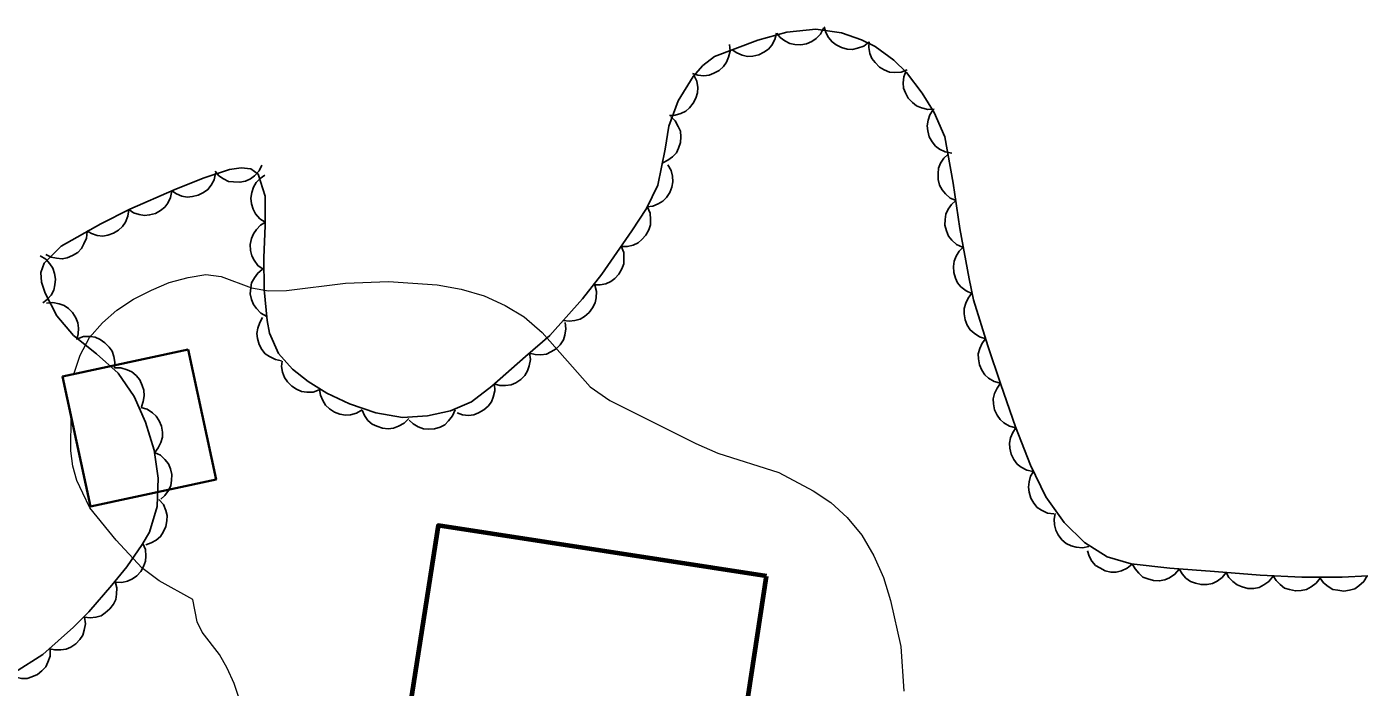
# Model space of a CAD drawing. Extents: x 356765 to 358572, y 5103174 to 5104650.
# Drawn here: x 357647.43 to 357690.15, y 5104013.54 to 5104034.57 of the extents above; entities that cross this region are included whole.
import ezdxf

# ---------------------------------------------------------------- set-up
doc = ezdxf.new("R2010")
doc.units = 0
doc.header["$LTSCALE"] = 0.6
doc.linetypes.add('DOT_DASHED', pattern=[7.7, 5, -1.2, 0.3, -1.2])
for name, color, linetype, lineweight in [('2', 7, 'Continuous', 13), ('31', 7, 'Continuous', 70), ('44', 7, 'Continuous', 25)]:
    doc.layers.add(name, color=color, linetype=linetype, lineweight=lineweight)

msp = doc.modelspace()

# ---------------------------------------------------------------- linework, layer by layer
at = {"layer": '2'}
for points in [[(357648.93, 5104023.51), (357649.13, 5104024.12), (357649.43, 5104024.68), (357649.84, 5104025.15), (357650.3, 5104025.55), (357650.83, 5104025.9), (357651.4, 5104026.19), (357651.97, 5104026.43), (357652.57, 5104026.59), (357653.13, 5104026.68), (357653.62, 5104026.62), (357654.59, 5104026.26), (357655.13, 5104026.16), (357655.71, 5104026.18), (357657.58, 5104026.41), (357658.96, 5104026.46), (357660.51, 5104026.36), (357661.27, 5104026.22), (357662, 5104026.01), (357662.67, 5104025.7), (357663.28, 5104025.34), (357663.85, 5104024.84), (357665.38, 5104023.11), (357666.01, 5104022.67), (357668.75, 5104021.3), (357669.45, 5104021), (357671.4, 5104020.38), (357672.49, 5104019.8), (357673.05, 5104019.43), (357673.57, 5104018.95), (357674.04, 5104018.38), (357674.42, 5104017.73), (357674.73, 5104017.04), (357674.95, 5104016.3), (357675.28, 5104014.84), (357675.38, 5104013.42)], [(357654.23, 5104013.09), (357654.04, 5104013.66), (357653.81, 5104014.15), (357653.57, 5104014.58), (357653.02, 5104015.3), (357652.86, 5104015.62), (357652.72, 5104016.34), (357651.65, 5104016.93), (357651.09, 5104017.34), (357650.28, 5104018.23), (357649.44, 5104019.25), (357649.21, 5104019.72), (357649.02, 5104020.13), (357648.9, 5104020.58), (357648.83, 5104021.07), (357648.84, 5104022.19)]]:
    msp.add_lwpolyline(points, dxfattribs=at)
at = {"layer": '31', "lineweight": 35}
msp.add_lwpolyline([(357652.57, 5104024.3), (357653.46, 5104020.16), (357649.46, 5104019.3), (357648.57, 5104023.44), (357652.57, 5104024.3)], close=True, dxfattribs=at)
at = {"layer": '31'}
msp.add_lwpolyline([(357671, 5104017.08), (357660.54, 5104018.69), (357659.23, 5104010.34), (357662.71, 5104009.8), (357662.36, 5104007.63), (357669.4, 5104006.57), (357671, 5104017.08)], close=True, dxfattribs=at)
at = {"layer": '44', "linetype": 'DOT_DASHED'}
msp.add_lwpolyline([(357690.17, 5104017.09), (357689.35, 5104017.05), (357688.06, 5104017.05), (357686.73, 5104017.11), (357685.28, 5104017.23), (357683.86, 5104017.33), (357682.62, 5104017.47), (357681.86, 5104017.7), (357681.14, 5104018.15), (357680.49, 5104018.79), (357679.9, 5104019.61), (357679.42, 5104020.61), (357678.94, 5104021.83), (357678.47, 5104023.18), (357678.06, 5104024.41), (357677.6, 5104025.88), (357677.46, 5104026.55), (357677.16, 5104028.15), (357676.95, 5104029.59), (357676.68, 5104031.07), (357676.34, 5104031.84), (357675.96, 5104032.46), (357675.46, 5104033.12), (357675.06, 5104033.51), (357674.47, 5104033.94), (357674.03, 5104034.16), (357673.39, 5104034.38), (357672.57, 5104034.5), (357671.65, 5104034.4), (357670.73, 5104034.15), (357669.34, 5104033.63), (357668.97, 5104033.34), (357668.67, 5104032.99), (357668.19, 5104032.21), (357667.89, 5104031.41), (357667.77, 5104030.67), (357667.54, 5104029.53), (357667.18, 5104028.79), (357666.71, 5104028.07), (357665.75, 5104026.69), (357665.14, 5104025.91), (357664.1, 5104024.74), (357663.32, 5104024.07), (357662.25, 5104023.13), (357661.6, 5104022.63), (357660.93, 5104022.34), (357660.2, 5104022.18), (357659.4, 5104022.13), (357658.55, 5104022.28), (357658.55, 5104022.28), (357657.71, 5104022.57), (357656.99, 5104022.91), (357656.4, 5104023.28), (357655.9, 5104023.67), (357655.45, 5104024.17), (357655.16, 5104024.82), (357655.09, 5104025.22), (357654.99, 5104026.21), (357654.98, 5104027.23), (357655.03, 5104028.23), (357655.02, 5104029.18), (357654.8, 5104029.88), (357654.57, 5104030.05), (357654.26, 5104030.08), (357653.89, 5104030.03), (357653.05, 5104029.75), (357652.12, 5104029.38), (357650.71, 5104028.76), (357649.79, 5104028.3), (357648.52, 5104027.59), (357647.98, 5104027.05), (357647.88, 5104026.75), (357647.9, 5104026.44), (357648.01, 5104026.09), (357648.39, 5104025.37), (357648.92, 5104024.74), (357649.65, 5104024.16), (357650.34, 5104023.54), (357650.85, 5104022.8), (357651.21, 5104021.98), (357651.49, 5104021.09), (357651.61, 5104020.2), (357651.58, 5104019.3), (357651.34, 5104018.48), (357651.11, 5104018.09), (357650.62, 5104017.38), (357650.14, 5104016.79), (357649.41, 5104015.94), (357648.92, 5104015.46), (357647.94, 5104014.59), (357647.04, 5104014.01)], dxfattribs=at)
at = {"layer": '44'}
for points in [[(357671.32, 5104034.37), (357671.27, 5104034.17), (357671.17, 5104033.99), (357671.07, 5104033.86), (357670.92, 5104033.76), (357670.76, 5104033.68), (357670.57, 5104033.64), (357670.4, 5104033.63), (357670.23, 5104033.67), (357670.06, 5104033.74), (357669.91, 5104033.84)], [(357672.82, 5104034.53), (357672.72, 5104034.34), (357672.58, 5104034.2), (357672.45, 5104034.1), (357672.28, 5104034.03), (357672.1, 5104034), (357671.91, 5104034.01), (357671.75, 5104034.04), (357671.59, 5104034.12), (357671.44, 5104034.23), (357671.33, 5104034.37)], [(357674.26, 5104034.08), (357674.1, 5104033.95), (357673.9, 5104033.89), (357673.74, 5104033.85), (357673.57, 5104033.86), (357673.39, 5104033.91), (357673.22, 5104034), (357673.09, 5104034.09), (357672.98, 5104034.23), (357672.89, 5104034.39), (357672.84, 5104034.57)], [(357669.82, 5104034.01), (357669.84, 5104033.8), (357669.79, 5104033.6), (357669.73, 5104033.45), (357669.63, 5104033.31), (357669.49, 5104033.18), (357669.32, 5104033.09), (357669.17, 5104033.03), (357669, 5104033.01), (357668.81, 5104033.03), (357668.64, 5104033.08)], [(357675.48, 5104033.2), (357675.29, 5104033.13), (357675.08, 5104033.12), (357674.92, 5104033.13), (357674.75, 5104033.2), (357674.6, 5104033.29), (357674.46, 5104033.43), (357674.36, 5104033.56), (357674.3, 5104033.72), (357674.26, 5104033.91), (357674.27, 5104034.09)], [(357676.34, 5104031.95), (357676.14, 5104031.94), (357675.94, 5104031.99), (357675.78, 5104032.05), (357675.65, 5104032.16), (357675.52, 5104032.3), (357675.43, 5104032.47), (357675.37, 5104032.62), (357675.36, 5104032.79), (357675.38, 5104032.98), (357675.44, 5104033.15)], [(357668.69, 5104033.03), (357668.78, 5104032.84), (357668.81, 5104032.64), (357668.8, 5104032.47), (357668.75, 5104032.3), (357668.67, 5104032.14), (357668.55, 5104031.99), (357668.43, 5104031.88), (357668.27, 5104031.81), (357668.09, 5104031.76), (357667.91, 5104031.75)], [(357676.91, 5104030.55), (357676.7, 5104030.59), (357676.52, 5104030.68), (357676.39, 5104030.77), (357676.28, 5104030.91), (357676.19, 5104031.07), (357676.14, 5104031.26), (357676.12, 5104031.42), (357676.15, 5104031.6), (357676.21, 5104031.77), (357676.3, 5104031.92)], [(357667.94, 5104031.72), (357668.09, 5104031.58), (357668.19, 5104031.4), (357668.26, 5104031.25), (357668.27, 5104031.07), (357668.26, 5104030.89), (357668.2, 5104030.71), (357668.13, 5104030.56), (357668.01, 5104030.43), (357667.86, 5104030.32), (357667.7, 5104030.24)], [(357654.92, 5104030.17), (357654.83, 5104029.98), (357654.69, 5104029.83), (357654.56, 5104029.73), (357654.4, 5104029.66), (357654.22, 5104029.62), (357654.02, 5104029.63), (357653.86, 5104029.65), (357653.7, 5104029.73), (357653.55, 5104029.83), (357653.43, 5104029.97)], [(357667.86, 5104030.18), (357667.96, 5104030), (357668.01, 5104029.81), (357668.02, 5104029.64), (357667.99, 5104029.47), (357667.92, 5104029.3), (357667.81, 5104029.14), (357667.7, 5104029.02), (357667.55, 5104028.93), (357667.38, 5104028.86), (357667.2, 5104028.84)], [(357677.05, 5104029.04), (357676.86, 5104029.12), (357676.71, 5104029.25), (357676.6, 5104029.38), (357676.52, 5104029.53), (357676.47, 5104029.71), (357676.47, 5104029.9), (357676.48, 5104030.07), (357676.55, 5104030.23), (357676.65, 5104030.39), (357676.78, 5104030.51)], [(357653.44, 5104029.91), (357653.4, 5104029.7), (357653.3, 5104029.53), (357653.2, 5104029.39), (357653.06, 5104029.29), (357652.89, 5104029.21), (357652.71, 5104029.17), (357652.54, 5104029.15), (357652.37, 5104029.18), (357652.2, 5104029.25), (357652.05, 5104029.35)], [(357655.03, 5104028.35), (357654.85, 5104028.46), (357654.72, 5104028.62), (357654.64, 5104028.76), (357654.59, 5104028.93), (357654.57, 5104029.11), (357654.6, 5104029.3), (357654.65, 5104029.46), (357654.74, 5104029.61), (357654.87, 5104029.74), (357655.01, 5104029.85)], [(357652.05, 5104029.35), (357652.01, 5104029.14), (357651.92, 5104028.96), (357651.83, 5104028.83), (357651.69, 5104028.72), (357651.53, 5104028.63), (357651.34, 5104028.58), (357651.18, 5104028.56), (357651.01, 5104028.59), (357650.83, 5104028.65), (357650.68, 5104028.75)], [(357667.21, 5104028.83), (357667.29, 5104028.64), (357667.31, 5104028.44), (357667.3, 5104028.27), (357667.25, 5104028.11), (357667.16, 5104027.94), (357667.03, 5104027.8), (357666.91, 5104027.69), (357666.75, 5104027.62), (357666.57, 5104027.58), (357666.39, 5104027.58)], [(357677.25, 5104027.55), (357677.06, 5104027.64), (357676.91, 5104027.78), (357676.8, 5104027.9), (357676.74, 5104028.07), (357676.69, 5104028.25), (357676.7, 5104028.44), (357676.72, 5104028.6), (357676.79, 5104028.76), (357676.9, 5104028.91), (357677.03, 5104029.03)], [(357650.68, 5104028.74), (357650.65, 5104028.54), (357650.57, 5104028.35), (357650.48, 5104028.21), (357650.35, 5104028.1), (357650.19, 5104028), (357650.01, 5104027.94), (357649.85, 5104027.91), (357649.67, 5104027.93), (357649.49, 5104027.99), (357649.34, 5104028.07)], [(357649.35, 5104028.05), (357649.33, 5104027.84), (357649.25, 5104027.66), (357649.17, 5104027.51), (357649.05, 5104027.39), (357648.89, 5104027.29), (357648.71, 5104027.22), (357648.56, 5104027.18), (357648.38, 5104027.2), (357648.2, 5104027.24), (357648.04, 5104027.32)], [(357654.96, 5104026.85), (357654.79, 5104026.97), (357654.67, 5104027.14), (357654.6, 5104027.28), (357654.56, 5104027.45), (357654.55, 5104027.64), (357654.59, 5104027.83), (357654.65, 5104027.98), (357654.75, 5104028.12), (357654.88, 5104028.25), (357655.04, 5104028.35)], [(357666.37, 5104027.59), (357666.45, 5104027.39), (357666.46, 5104027.19), (357666.45, 5104027.02), (357666.39, 5104026.86), (357666.3, 5104026.7), (357666.17, 5104026.56), (357666.04, 5104026.46), (357665.88, 5104026.39), (357665.7, 5104026.35), (357665.52, 5104026.35)], [(357677.55, 5104026.08), (357677.36, 5104026.16), (357677.2, 5104026.29), (357677.09, 5104026.42), (357677.02, 5104026.57), (357676.97, 5104026.75), (357676.96, 5104026.94), (357676.98, 5104027.11), (357677.05, 5104027.27), (357677.14, 5104027.43), (357677.27, 5104027.55)], [(357647.85, 5104027.28), (357648.03, 5104027.17), (357648.16, 5104027.02), (357648.26, 5104026.89), (357648.31, 5104026.72), (357648.34, 5104026.54), (357648.32, 5104026.35), (357648.29, 5104026.19), (357648.2, 5104026.03), (357648.08, 5104025.89), (357647.94, 5104025.78)], [(357655.08, 5104025.35), (357654.89, 5104025.45), (357654.75, 5104025.6), (357654.65, 5104025.73), (357654.59, 5104025.89), (357654.55, 5104026.07), (357654.57, 5104026.26), (357654.59, 5104026.42), (357654.68, 5104026.58), (357654.79, 5104026.73), (357654.93, 5104026.84)], [(357665.53, 5104026.34), (357665.58, 5104026.14), (357665.57, 5104025.94), (357665.54, 5104025.78), (357665.46, 5104025.62), (357665.35, 5104025.47), (357665.2, 5104025.35), (357665.06, 5104025.26), (357664.89, 5104025.22), (357664.71, 5104025.2), (357664.53, 5104025.22)], [(357677.99, 5104024.64), (357677.79, 5104024.7), (357677.62, 5104024.82), (357677.49, 5104024.92), (357677.4, 5104025.07), (357677.33, 5104025.24), (357677.3, 5104025.43), (357677.3, 5104025.6), (357677.35, 5104025.77), (357677.43, 5104025.93), (357677.54, 5104026.08)], [(357648.06, 5104025.77), (357648.26, 5104025.79), (357648.46, 5104025.75), (357648.62, 5104025.7), (357648.76, 5104025.6), (357648.89, 5104025.47), (357648.99, 5104025.3), (357649.06, 5104025.15), (357649.08, 5104024.98), (357649.07, 5104024.79), (357649.02, 5104024.62)], [(357655.55, 5104023.94), (357655.35, 5104023.98), (357655.16, 5104024.07), (357655.03, 5104024.16), (357654.92, 5104024.3), (357654.83, 5104024.46), (357654.78, 5104024.65), (357654.76, 5104024.81), (357654.79, 5104024.98), (357654.85, 5104025.16), (357654.94, 5104025.31)], [(357664.59, 5104025.16), (357664.61, 5104024.95), (357664.58, 5104024.75), (357664.53, 5104024.6), (357664.43, 5104024.45), (357664.3, 5104024.32), (357664.13, 5104024.22), (357663.99, 5104024.15), (357663.81, 5104024.13), (357663.63, 5104024.14), (357663.45, 5104024.18)], [(357649.04, 5104024.64), (357649.24, 5104024.71), (357649.45, 5104024.71), (357649.61, 5104024.69), (357649.77, 5104024.62), (357649.92, 5104024.51), (357650.05, 5104024.37), (357650.15, 5104024.24), (357650.2, 5104024.07), (357650.23, 5104023.89), (357650.22, 5104023.71)], [(357678.46, 5104023.22), (357678.26, 5104023.28), (357678.08, 5104023.38), (357677.96, 5104023.49), (357677.86, 5104023.64), (357677.79, 5104023.81), (357677.76, 5104024), (357677.75, 5104024.16), (357677.8, 5104024.33), (357677.87, 5104024.5), (357677.98, 5104024.64)], [(357663.45, 5104024.19), (357663.48, 5104023.98), (357663.44, 5104023.78), (357663.39, 5104023.62), (357663.3, 5104023.47), (357663.17, 5104023.34), (357663.01, 5104023.24), (357662.86, 5104023.17), (357662.68, 5104023.15), (357662.5, 5104023.15), (357662.32, 5104023.2)], [(357650.22, 5104023.71), (357650.43, 5104023.71), (357650.63, 5104023.65), (357650.78, 5104023.58), (357650.91, 5104023.47), (357651.03, 5104023.33), (357651.11, 5104023.15), (357651.16, 5104023), (357651.17, 5104022.82), (357651.14, 5104022.64), (357651.08, 5104022.47)], [(357656.75, 5104023.01), (357656.55, 5104022.94), (357656.35, 5104022.94), (357656.18, 5104022.96), (357656.02, 5104023.03), (357655.87, 5104023.13), (357655.74, 5104023.27), (357655.64, 5104023.4), (357655.58, 5104023.57), (357655.55, 5104023.75), (357655.57, 5104023.93)], [(357658.12, 5104022.38), (357657.94, 5104022.27), (357657.74, 5104022.22), (357657.58, 5104022.21), (357657.4, 5104022.24), (357657.23, 5104022.3), (357657.07, 5104022.41), (357656.95, 5104022.52), (357656.86, 5104022.67), (357656.79, 5104022.84), (357656.76, 5104023.02)], [(357662.33, 5104023.19), (357662.34, 5104022.98), (357662.29, 5104022.78), (357662.24, 5104022.63), (357662.13, 5104022.49), (357661.99, 5104022.37), (357661.82, 5104022.28), (357661.67, 5104022.22), (357661.5, 5104022.2), (357661.31, 5104022.22), (357661.14, 5104022.28)], [(357678.95, 5104021.8), (357678.75, 5104021.86), (357678.57, 5104021.96), (357678.45, 5104022.07), (357678.35, 5104022.21), (357678.27, 5104022.38), (357678.24, 5104022.57), (357678.23, 5104022.73), (357678.27, 5104022.9), (357678.35, 5104023.07), (357678.46, 5104023.22)], [(357651.06, 5104022.45), (357651.26, 5104022.4), (357651.43, 5104022.28), (357651.55, 5104022.17), (357651.65, 5104022.03), (357651.72, 5104021.85), (357651.75, 5104021.66), (357651.75, 5104021.5), (357651.7, 5104021.33), (357651.62, 5104021.17), (357651.51, 5104021.02)], [(357659.6, 5104022.1), (357659.45, 5104021.95), (357659.27, 5104021.85), (357659.12, 5104021.79), (357658.94, 5104021.77), (357658.76, 5104021.79), (357658.58, 5104021.85), (357658.43, 5104021.92), (357658.3, 5104022.04), (357658.19, 5104022.19), (357658.12, 5104022.36)], [(357661.08, 5104022.37), (357661, 5104022.18), (357660.87, 5104022.02), (357660.75, 5104021.9), (357660.6, 5104021.82), (357660.42, 5104021.77), (357660.23, 5104021.76), (357660.07, 5104021.77), (357659.9, 5104021.83), (357659.74, 5104021.93), (357659.61, 5104022.05)], [(357679.5, 5104020.41), (357679.3, 5104020.45), (357679.12, 5104020.55), (357678.99, 5104020.65), (357678.88, 5104020.79), (357678.8, 5104020.96), (357678.76, 5104021.15), (357678.75, 5104021.31), (357678.78, 5104021.48), (357678.85, 5104021.65), (357678.95, 5104021.8)], [(357651.5, 5104021.02), (357651.69, 5104020.93), (357651.83, 5104020.79), (357651.94, 5104020.66), (357652.01, 5104020.5), (357652.05, 5104020.32), (357652.04, 5104020.13), (357652.02, 5104019.97), (357651.94, 5104019.81), (357651.83, 5104019.65), (357651.7, 5104019.53)], [(357680.16, 5104019.06), (357679.96, 5104019.09), (357679.77, 5104019.18), (357679.63, 5104019.27), (357679.52, 5104019.4), (357679.43, 5104019.56), (357679.37, 5104019.75), (357679.35, 5104019.91), (357679.37, 5104020.08), (357679.42, 5104020.26), (357679.51, 5104020.41)], [(357651.64, 5104019.52), (357651.78, 5104019.36), (357651.86, 5104019.17), (357651.9, 5104019.01), (357651.89, 5104018.84), (357651.86, 5104018.66), (357651.77, 5104018.48), (357651.69, 5104018.34), (357651.55, 5104018.23), (357651.39, 5104018.14), (357651.22, 5104018.08)], [(357681.27, 5104018.02), (357681.07, 5104017.98), (357680.87, 5104018), (357680.71, 5104018.04), (357680.55, 5104018.12), (357680.41, 5104018.24), (357680.3, 5104018.4), (357680.22, 5104018.54), (357680.18, 5104018.71), (357680.17, 5104018.89), (357680.2, 5104019.07)], [(357651.13, 5104018.12), (357651.21, 5104017.93), (357651.22, 5104017.72), (357651.21, 5104017.56), (357651.15, 5104017.39), (357651.06, 5104017.23), (357650.93, 5104017.09), (357650.8, 5104016.99), (357650.64, 5104016.92), (357650.46, 5104016.88), (357650.28, 5104016.89)], [(357682.66, 5104017.46), (357682.5, 5104017.33), (357682.31, 5104017.25), (357682.15, 5104017.21), (357681.98, 5104017.21), (357681.79, 5104017.25), (357681.62, 5104017.34), (357681.49, 5104017.42), (357681.37, 5104017.56), (357681.28, 5104017.72), (357681.23, 5104017.89)], [(357684.15, 5104017.3), (357684.02, 5104017.14), (357683.85, 5104017.03), (357683.7, 5104016.96), (357683.52, 5104016.93), (357683.34, 5104016.94), (357683.15, 5104016.99), (357683, 5104017.05), (357682.87, 5104017.17), (357682.75, 5104017.31), (357682.66, 5104017.47)], [(357685.65, 5104017.2), (357685.52, 5104017.04), (357685.36, 5104016.92), (357685.21, 5104016.85), (357685.04, 5104016.81), (357684.85, 5104016.81), (357684.67, 5104016.86), (357684.51, 5104016.91), (357684.37, 5104017.02), (357684.25, 5104017.15), (357684.15, 5104017.31)], [(357650.24, 5104016.91), (357650.3, 5104016.71), (357650.29, 5104016.51), (357650.27, 5104016.34), (357650.19, 5104016.19), (357650.08, 5104016.04), (357649.93, 5104015.91), (357649.8, 5104015.82), (357649.63, 5104015.77), (357649.45, 5104015.75), (357649.27, 5104015.77)], [(357687.15, 5104017.08), (357687.01, 5104016.91), (357686.85, 5104016.8), (357686.7, 5104016.72), (357686.53, 5104016.69), (357686.34, 5104016.69), (357686.16, 5104016.74), (357686, 5104016.8), (357685.86, 5104016.91), (357685.74, 5104017.04), (357685.65, 5104017.2)], [(357688.65, 5104017.02), (357688.52, 5104016.86), (357688.36, 5104016.74), (357688.21, 5104016.66), (357688.04, 5104016.62), (357687.86, 5104016.61), (357687.67, 5104016.65), (357687.51, 5104016.7), (357687.37, 5104016.81), (357687.24, 5104016.94), (357687.15, 5104017.09)], [(357690.14, 5104017.09), (357690.04, 5104016.91), (357689.88, 5104016.77), (357689.75, 5104016.68), (357689.58, 5104016.63), (357689.4, 5104016.6), (357689.21, 5104016.63), (357689.05, 5104016.66), (357688.9, 5104016.75), (357688.75, 5104016.87), (357688.65, 5104017.02)], [(357649.27, 5104015.77), (357649.3, 5104015.56), (357649.26, 5104015.36), (357649.21, 5104015.2), (357649.12, 5104015.06), (357648.99, 5104014.92), (357648.83, 5104014.82), (357648.68, 5104014.75), (357648.51, 5104014.73), (357648.32, 5104014.73), (357648.15, 5104014.77)], [(357648.17, 5104014.74), (357648.17, 5104014.53), (357648.1, 5104014.34), (357648.03, 5104014.19), (357647.91, 5104014.06), (357647.77, 5104013.95), (357647.59, 5104013.87), (357647.44, 5104013.82), (357647.26, 5104013.82), (357647.08, 5104013.86), (357646.91, 5104013.93)]]:
    msp.add_lwpolyline(points, dxfattribs=at)

doc.saveas('drawing.dxf')
